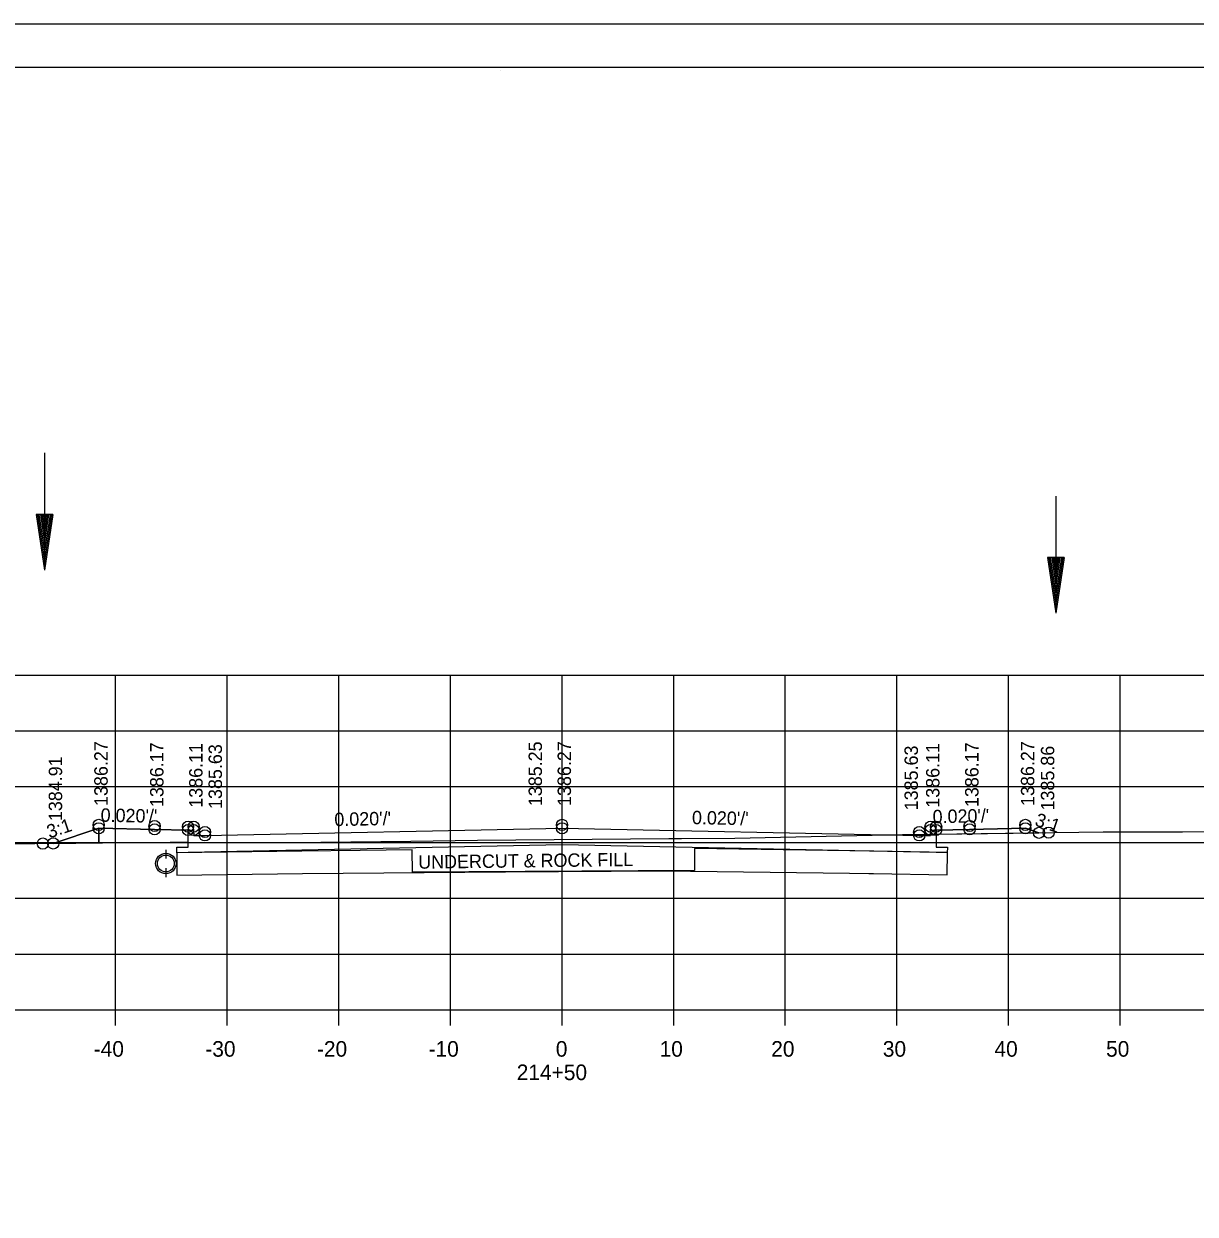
# Model space of a CAD drawing. Extents: x 1374311 to 1383814, y 384102 to 406278.
# Drawn here: x 1382591.8 to 1382696.8, y 404891.7 to 404998.4 of the extents above; entities that cross this region are included whole.
import ezdxf

# ---------------------------------------------------------------- set-up
doc = ezdxf.new("R2010")
doc.units = 0
for name, color, linetype in [('R_Axis', 7, 'Continuous'), ('R_Axis Annot', 7, 'Continuous'), ('R_Border', 7, 'Continuous'), ('R_Draft', 7, 'Continuous'), ('R_Exist Surface', 7, 'Continuous'), ('R_Fin Surface', 7, 'Continuous'), ('R_Grid', 7, 'Continuous'), ('R_No Plot', 7, 'Continuous'), ('R_Water', 7, 'Continuous'), ('R_Xsect Elev', 7, 'Continuous'), ('R_Xsect Slope', 7, 'Continuous')]:
    doc.layers.add(name, color=color, linetype=linetype)

msp = doc.modelspace()

# ---------------------------------------------------------------- linework, layer by layer
at = {"layer": 'R_Axis'}
for p, q in [((1382500.07, 404910.05), (1382780.07, 404910.05)), ((1382600.07, 404908.65), (1382600.07, 404910.05)), ((1382610.07, 404908.65), (1382610.07, 404910.05)), ((1382620.07, 404908.65), (1382620.07, 404910.05)), ((1382630.07, 404908.65), (1382630.07, 404910.05)), ((1382640.07, 404908.65), (1382640.07, 404910.05)), ((1382650.07, 404908.65), (1382650.07, 404910.05)), ((1382660.07, 404908.65), (1382660.07, 404910.05)), ((1382670.07, 404908.65), (1382670.07, 404910.05)), ((1382680.07, 404908.65), (1382680.07, 404910.05)), ((1382690.07, 404908.65), (1382690.07, 404910.05))]:
    msp.add_line(p, q, dxfattribs=at)
at = {"layer": 'R_Border'}
for p, q in [((1382482.07, 404994.51), (1382798.25, 404994.51)), ((1382634.59, 404994.25), (1382634.59, 404994.25)), ((1382634.59, 404994.25), (1382634.59, 404994.25))]:
    msp.add_line(p, q, dxfattribs=at)
at = {"layer": 'R_Draft'}
for p, q in [((1382592.95, 404954.45), (1382593.71, 404949.45)), ((1382594.45, 404954.45), (1382592.95, 404954.45)), ((1382593.07, 404954.45), (1382593.71, 404950.29)), ((1382593.2, 404954.45), (1382593.71, 404951.15)), ((1382593.33, 404954.45), (1382593.71, 404951.98)), ((1382593.45, 404954.45), (1382593.7, 404952.83)), ((1382593.58, 404954.45), (1382593.7, 404953.66)), ((1382593.94, 404954.45), (1382593.7, 404952.83)), ((1382593.82, 404954.45), (1382593.7, 404953.66)), ((1382594.45, 404954.45), (1382593.71, 404949.45)), ((1382594.2, 404954.45), (1382593.71, 404951.15)), ((1382594.32, 404954.45), (1382593.71, 404950.29)), ((1382594.07, 404954.45), (1382593.71, 404951.98)), ((1382683.56, 404950.58), (1382684.31, 404945.58)), ((1382685.06, 404950.58), (1382683.56, 404950.58)), ((1382683.69, 404950.58), (1382684.31, 404946.42)), ((1382683.81, 404950.58), (1382684.31, 404947.28)), ((1382683.94, 404950.58), (1382684.31, 404948.11)), ((1382684.07, 404950.58), (1382684.31, 404948.96)), ((1382684.19, 404950.58), (1382684.31, 404949.79)), ((1382685.06, 404950.58), (1382684.31, 404945.58)), ((1382684.55, 404950.58), (1382684.31, 404948.96)), ((1382684.81, 404950.58), (1382684.31, 404947.28)), ((1382684.94, 404950.58), (1382684.31, 404946.42)), ((1382684.68, 404950.58), (1382684.31, 404948.11)), ((1382684.43, 404950.58), (1382684.31, 404949.79))]:
    msp.add_line(p, q, dxfattribs=at)
at = {"layer": 'R_Exist Surface'}
for p, q in [((1382604.57, 404924.4), (1382604.57, 404923.76)), ((1382604.57, 404922.56), (1382604.57, 404921.93))]:
    msp.add_line(p, q, dxfattribs=at)
msp.add_lwpolyline([(1382586.73, 404924.89), (1382604.97, 404925.06), (1382615.76, 404925.05), (1382626.51, 404925.17), (1382632.5, 404925.24), (1382649.65, 404925.39), (1382650.77, 404925.4), (1382655.56, 404925.44), (1382670.57, 404925.75), (1382673.27, 404925.79), (1382688.54, 404925.99), (1382695.65, 404926.01), (1382708.08, 404926.15)], dxfattribs=at)
msp.add_circle((1382604.57, 404923.16), 0.917, dxfattribs=at)
at = {"layer": 'R_Fin Surface'}
for p, q in [((1382667.99, 404924.26), (1382667.6, 404924.27)), ((1382674.59, 404924.14), (1382667.99, 404924.26))]:
    msp.add_line(p, q, dxfattribs=at)
for points in [[(1382594.48, 404924.96), (1382598.56, 404926.32), (1382598.56, 404926.32), (1382598.56, 404926.32), (1382603.56, 404926.22), (1382606.56, 404926.16), (1382606.56, 404926.16), (1382606.56, 404926.16), (1382607.06, 404926.16), (1382607.07, 404925.66), (1382607.07, 404925.66), (1382608.07, 404925.68), (1382608.07, 404925.68), (1382608.08, 404925.68), (1382640.07, 404926.32), (1382640.08, 404926.32), (1382672.07, 404925.68), (1382673.07, 404925.66), (1382673.07, 404925.66), (1382673.08, 404926.16), (1382673.08, 404926.16), (1382673.08, 404926.16), (1382673.58, 404926.16), (1382676.58, 404926.22), (1382676.58, 404926.22), (1382676.58, 404926.22), (1382681.58, 404926.32), (1382681.58, 404926.32), (1382682.8, 404925.91)], [(1382673.58, 404926.16), (1382673.59, 404924.63), (1382674.59, 404924.63), (1382674.58, 404924.13), (1382673.58, 404924.15), (1382640.07, 404924.82), (1382606.56, 404924.15), (1382605.56, 404924.13), (1382605.57, 404924.63), (1382606.57, 404924.63), (1382606.56, 404926.16)], [(1382667.6, 404924.27), (1382665.84, 404924.3), (1382651.93, 404924.51), (1382651.93, 404922.52), (1382626.66, 404922.39), (1382626.65, 404924.39), (1382621.97, 404924.33), (1382616.77, 404924.27), (1382605.56, 404924.13)], [(1382605.56, 404924.13), (1382605.56, 404922.13), (1382616.8, 404922.27), (1382635, 404922.43), (1382649.23, 404922.5), (1382665.81, 404922.3), (1382667.56, 404922.27), (1382667.96, 404922.26), (1382674.58, 404922.14), (1382674.59, 404924.14)]]:
    msp.add_lwpolyline(points, dxfattribs=at)
at = {"layer": 'R_Grid'}
for p, q in [((1382500.07, 404940.05), (1382780.07, 404940.05)), ((1382600.07, 404910.05), (1382600.07, 404940.05)), ((1382610.07, 404910.05), (1382610.07, 404940.05)), ((1382620.07, 404910.05), (1382620.07, 404940.05)), ((1382630.07, 404910.05), (1382630.07, 404940.05)), ((1382640.07, 404910.05), (1382640.07, 404940.05)), ((1382650.07, 404910.05), (1382650.07, 404940.05)), ((1382660.07, 404910.05), (1382660.07, 404940.05)), ((1382670.07, 404910.05), (1382670.07, 404940.05)), ((1382680.07, 404910.05), (1382680.07, 404940.05)), ((1382690.07, 404910.05), (1382690.07, 404940.05)), ((1382500.07, 404935.05), (1382780.07, 404935.05)), ((1382500.07, 404930.05), (1382780.07, 404930.05)), ((1382500.07, 404925.05), (1382780.07, 404925.05)), ((1382500.07, 404920.05), (1382780.07, 404920.05)), ((1382500.07, 404915.05), (1382780.07, 404915.05)), ((1382500.07, 404910.05), (1382780.07, 404910.05))]:
    msp.add_line(p, q, dxfattribs=at)
at = {"layer": 'R_No Plot'}
msp.add_line((1382469.67, 404998.41), (1382803, 404998.41), dxfattribs=at)
for points in [[(1382469.66, 404998.41), (1382803, 404998.41), (1382803, 404785.07), (1382469.66, 404785.07)], [(1382715.99, 404994.51), (1382715.99, 404984.63), (1382751.72, 404984.63), (1382751.72, 404981.71), (1382774.92, 404981.71), (1382774.92, 404957.38), (1382798.25, 404957.38), (1382798.25, 404789.05), (1382482.07, 404789.05), (1382482.07, 404994.51)], [(1382594.48, 404924.96), (1382598.56, 404925), (1382598.56, 404926.32)], [(1382598.56, 404926.32), (1382598.56, 404925), (1382604.97, 404925.06), (1382606.57, 404925.06), (1382606.56, 404926.16), (1382603.56, 404926.22)], [(1382606.57, 404925.06), (1382615.76, 404925.05), (1382626.51, 404925.17), (1382632.5, 404925.24), (1382649.65, 404925.39), (1382650.77, 404925.4), (1382655.56, 404925.44), (1382670.57, 404925.75), (1382673.27, 404925.79), (1382673.58, 404925.8), (1382673.59, 404924.63), (1382674.59, 404924.63), (1382674.58, 404924.13), (1382673.58, 404924.15), (1382640.07, 404924.82), (1382606.56, 404924.15), (1382605.56, 404924.13), (1382605.57, 404924.63), (1382606.57, 404924.63)], [(1382673.58, 404925.8), (1382682.8, 404925.91), (1382681.58, 404926.32), (1382676.58, 404926.22), (1382673.58, 404926.16)]]:
    msp.add_lwpolyline(points, close=True, dxfattribs=at)
for centre in [(1382598.56, 404926.62), (1382598.56, 404926.32), (1382598.56, 404926.32), (1382603.56, 404926.52), (1382603.56, 404926.22), (1382603.56, 404926.22), (1382606.56, 404926.46), (1382606.56, 404926.16), (1382607.06, 404926.46), (1382607.06, 404926.16), (1382607.06, 404926.16), (1382640.07, 404926.62), (1382640.07, 404926.32), (1382640.07, 404926.32), (1382673.08, 404926.46), (1382673.08, 404926.16), (1382673.08, 404926.16), (1382673.58, 404926.46), (1382673.58, 404926.16), (1382676.58, 404926.52), (1382676.58, 404926.22), (1382676.58, 404926.22), (1382681.58, 404926.62), (1382681.58, 404926.32), (1382681.58, 404926.32), (1382593.55, 404924.95), (1382593.55, 404924.95), (1382594.48, 404924.96), (1382594.48, 404924.96), (1382594.48, 404924.96), (1382594.48, 404924.96), (1382608.07, 404925.98), (1382608.07, 404925.68), (1382608.07, 404925.68), (1382672.07, 404925.98), (1382672.07, 404925.68), (1382672.07, 404925.68), (1382682.8, 404925.91), (1382682.8, 404925.91), (1382683.67, 404925.93)]:
    msp.add_circle(centre, 0.5, dxfattribs=at)
at = {"layer": 'R_Water'}
for p, q in [((1382593.69, 404959.96), (1382593.71, 404949.45)), ((1382684.31, 404956.09), (1382684.31, 404945.58)), ((1382604.57, 404924.23), (1382604.57, 404923.6)), ((1382604.57, 404922.73), (1382604.57, 404922.1))]:
    msp.add_line(p, q, dxfattribs=at)
msp.add_circle((1382604.57, 404923.16), 0.75, dxfattribs=at)

# ---------------------------------------------------------------- texts
at = {"layer": 'R_Axis Annot'}
for s, p in [('-40', (1382598.11, 404905.85)), ('-30', (1382608.11, 404905.85)), ('-20', (1382618.11, 404905.85)), ('-10', (1382628.11, 404905.85)), ('0', (1382639.51, 404905.85)), ('10', (1382648.81, 404905.85)), ('20', (1382658.81, 404905.85)), ('30', (1382668.81, 404905.85)), ('40', (1382678.81, 404905.85)), ('50', (1382688.81, 404905.85)), ('214+50', (1382636.01, 404903.75))]:
    msp.add_text(s, height=1.4, dxfattribs=at).set_placement(p)
at = {"layer": 'R_Fin Surface'}
msp.add_text('UNDERCUT & ROCK FILL', height=1.2, rotation=0.7257, dxfattribs=at).set_placement((1382627.19, 404922.69))
at = {"layer": 'R_Xsect Elev'}
for s, p in [('1386.27', (1382599.36, 404928.32)), ('1385.25', (1382638.27, 404928.3)), ('1386.27', (1382640.87, 404928.32)), ('1386.27', (1382682.38, 404928.32)), ('1386.17', (1382604.36, 404928.22)), ('1386.11', (1382607.86, 404928.16)), ('1385.63', (1382609.6, 404928.05)), ('1385.63', (1382671.95, 404927.93)), ('1386.11', (1382673.88, 404928.16)), ('1386.17', (1382677.38, 404928.22)), ('1385.86', (1382684.17, 404927.91)), ('1384.91', (1382595.28, 404926.96))]:
    msp.add_text(s, height=1.2, rotation=90, dxfattribs=at).set_placement(p)
at = {"layer": 'R_Xsect Slope'}
for s, rotation, p in [("0.020'/'", 358.8542, (1382598.72, 404926.91)), ("0.020'/'", 1.1458, (1382619.68, 404926.51)), ("0.020'/'", 358.8542, (1382651.7, 404926.69)), ("0.020'/'", 1.1458, (1382673.28, 404926.76)), ('3:1', 341.5651, (1382682.35, 404926.59)), ('3:1', 18.4349, (1382594.14, 404925.4))]:
    msp.add_text(s, height=1.2, rotation=rotation, dxfattribs=at).set_placement(p)

doc.saveas('drawing.dxf')
